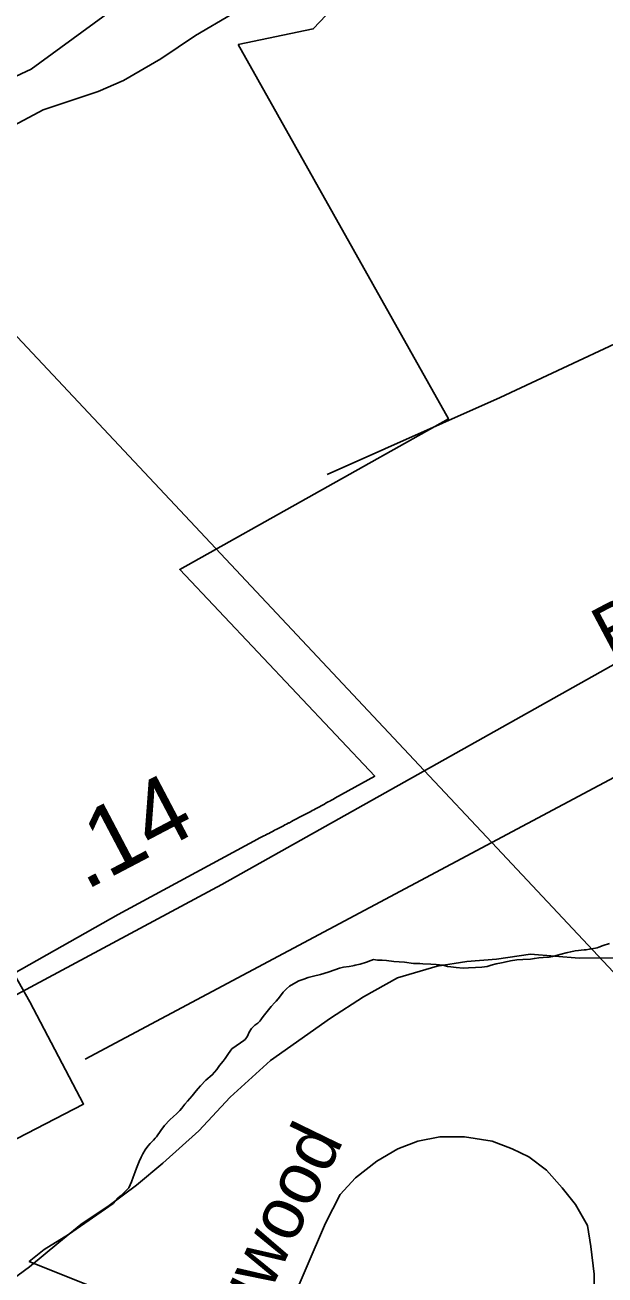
# Model space of a CAD drawing. Extents: x 2206922 to 2357709, y 510027 to 673830.
# Drawn here: x 2314831 to 2315883, y 599074 to 601344 of the extents above; entities that cross this region are included whole.
import ezdxf

# ---------------------------------------------------------------- set-up
doc = ezdxf.new("R2010")
doc.units = 0
for name, color, linetype in [('Exist Boundary Political City Limit New', 7, 'Continuous'), ('Exist Boundary Political Urban Extension UEB', 7, 'Continuous'), ('Exist Hydrographic Creek Single Shore', 7, 'Continuous'), ('Exist Hydrographic Misc Water Feature', 7, 'Continuous'), ('Exist Road Non-System Type 51', 7, 'Continuous'), ('Exist Road Non-System Type 51 Label', 7, 'Continuous'), ('Exist Road Secondary Mileage Hundredths English Label', 7, 'Continuous'), ('Exist Road Secondary Type 51 Attributed', 7, 'Continuous'), ('Exist Road Secondary Type 51 Label', 7, 'Continuous'), ('Exist Utilities Electrical Transmission Line', 7, 'Continuous'), ('Map Preparation Boundary City Limit Buffer Line', 7, 'Continuous')]:
    doc.layers.add(name, color=color, linetype=linetype)

msp = doc.modelspace()

# ---------------------------------------------------------------- linework, layer by layer
at = {"layer": 'Exist Boundary Political City Limit New'}
for points in [[(2315217.5, 601308.5), (2315353.8, 601336.8), (2315595.8, 601592.2)], [(2314764.8, 599295.4), (2314937.2, 599384.4), (2314839.5, 599569.9), (2314810.8, 599621.7), (2315000, 599728.6), (2315253, 599865.6), (2315255.8, 599867.1), (2315258.2, 599868.3), (2315260.8, 599869.7), (2315264.2, 599871.4), (2315267, 599872.8), (2315267.8, 599873.2), (2315268.8, 599873.7), (2315270.5, 599874.6), (2315274.2, 599876.5), (2315275.2, 599877.1), (2315278.5, 599878.8), (2315281.2, 599880.1), (2315283.8, 599881.5), (2315286.5, 599882.9), (2315289.2, 599884.3), (2315292.8, 599886.1), (2315296.2, 599887.8), (2315299.8, 599889.8), (2315302.5, 599891.2), (2315305.2, 599892.6), (2315308.2, 599894.2), (2315309.2, 599894.8), (2315310.5, 599895.3), (2315314.2, 599897.2), (2315317.5, 599899.1), (2315321, 599900.9), (2315324.5, 599902.8), (2315328, 599904.6), (2315331.2, 599906.3), (2315332, 599906.8), (2315332.8, 599907.1), (2315335.2, 599908.4), (2315338.8, 599910.3), (2315342.5, 599912.2), (2315345.8, 599914.1), (2315349.2, 599915.9), (2315352, 599917.3), (2315354.8, 599918.8), (2315358, 599920.7), (2315361.8, 599922.5), (2315365.2, 599924.4), (2315368, 599925.9), (2315370.5, 599927.2), (2315374, 599929.2), (2315377.2, 599931.1), (2315380.8, 599933), (2315384, 599934.6), (2315386, 599935.9), (2315387.2, 599936.5), (2315388.2, 599937.1), (2315390.5, 599938.2), (2315393.2, 599939.8), (2315465.5, 599979.9), (2315111.5, 600355.1), (2315599, 600628.7), (2315217.5, 601308.5)], [(2315891.5, 599676.1), (2315879.8, 599672.1), (2315872.2, 599669.2), (2315868.8, 599667.9), (2315866, 599667.3), (2315854.8, 599665.4), (2315849.2, 599664.6), (2315845.2, 599664.5), (2315840, 599664), (2315835.2, 599663.4), (2315829, 599662.6), (2315821, 599660.8), (2315815.8, 599659.6), (2315812.8, 599658.9), (2315803.5, 599656.7), (2315797, 599655), (2315787.8, 599652.6), (2315782, 599651.2), (2315771, 599650.3), (2315763.5, 599650), (2315755.2, 599648.8), (2315747.8, 599647.4), (2315734.2, 599646.9)], [(2315734.2, 599646.9), (2315723.5, 599646.2), (2315712, 599644.6), (2315703.8, 599642.9), (2315695.2, 599640.8), (2315686, 599638.9), (2315676.5, 599636.3), (2315669.5, 599634.1), (2315660, 599633.1), (2315648, 599632.6), (2315635.5, 599631.9), (2315625.8, 599631.1), (2315613, 599632.6), (2315603.8, 599633.3), (2315597.2, 599634), (2315589.2, 599636.4), (2315577, 599637.9), (2315567, 599638.6), (2315552.8, 599639.1), (2315547, 599639.4), (2315535.8, 599639.9), (2315519.5, 599641.9), (2315500, 599643.2), (2315487, 599644.8), (2315479.2, 599645.4), (2315477.2, 599645.5), (2315470.5, 599645.9), (2315463.2, 599646.6), (2315458.2, 599644.9), (2315450.2, 599642), (2315439, 599638.7), (2315432.8, 599637.3), (2315430, 599636.7), (2315428.2, 599635.9), (2315425.8, 599635.6), (2315419.2, 599634.4), (2315408.5, 599632.7), (2315401.8, 599631.3), (2315393, 599627.9), (2315380.8, 599623.6), (2315367.2, 599619.5), (2315354.2, 599616.5), (2315344.8, 599614.1), (2315336.5, 599611.2), (2315327.5, 599607.9), (2315317.8, 599602.8), (2315311, 599598.6), (2315305.5, 599593.6), (2315299.5, 599587.4), (2315294.5, 599581), (2315290.5, 599575.3), (2315286.8, 599571.2), (2315284.2, 599568.6), (2315277.5, 599561.4), (2315265.5, 599546.2), (2315261.2, 599540.7), (2315259, 599537.6), (2315256.8, 599534.9), (2315253.2, 599531.5), (2315248, 599527.4), (2315241.8, 599521.8), (2315237.8, 599514.9), (2315234.8, 599507.9), (2315230.2, 599501.6), (2315228, 599499.6), (2315221.8, 599495.4), (2315214, 599490.3), (2315206.2, 599484.6), (2315200, 599476.4), (2315194, 599467.3), (2315190.5, 599462.5), (2315184, 599454.1), (2315178.8, 599447.2), (2315170.5, 599437.4), (2315159, 599427.9), (2315149.5, 599417.4), (2315145.2, 599412.7), (2315141.2, 599408.3), (2315134, 599399.1), (2315126, 599389.9), (2315121, 599383.9), (2315115.5, 599377.1), (2315111.8, 599372.6), (2315105.5, 599366.4), (2315100, 599361.8), (2315093.5, 599356), (2315084, 599345.2), (2315077.5, 599336.1), (2315069.5, 599324.9), (2315067, 599322.3), (2315063.8, 599318.9), (2315061.5, 599316.3), (2315058, 599312.7), (2315054, 599307.9), (2315049, 599301.1), (2315044.8, 599294.1), (2315041.5, 599288.2), (2315038, 599279.9), (2315033.2, 599268.2)], [(2315033.2, 599268.2), (2315030.8, 599261), (2315027.2, 599251.4), (2315023.8, 599243.4), (2315019, 599232), (2315009, 599222.2), (2315003.8, 599217.2), (2314999.2, 599213.6), (2314990.8, 599204), (2314910, 599147.7), (2314865.8, 599120.3), (2314838.5, 599098.4), (2315000, 599033.6)]]:
    msp.add_lwpolyline(points, dxfattribs=at)
at = {"layer": 'Exist Boundary Political Urban Extension UEB'}
msp.add_line((2314940.3, 599466.1), (2315677.7, 599859.3), dxfattribs=at)
msp.add_lwpolyline([(2315677.7, 599859.3), (2317064.3, 600598.7), (2317262.5, 600726.1), (2317460.7, 600896), (2317559.8, 600980.9), (2317638.9, 601007.3)], dxfattribs=at)
at = {"layer": 'Exist Hydrographic Creek Single Shore'}
msp.add_lwpolyline([(2311990.9, 599754.9), (2312158.1, 599917.9), (2312264.1, 600086.2), (2312330.1, 600220.1), (2312337.1, 600292.6), (2312394.1, 600478.7), (2312443.1, 600552.9), (2312533.1, 600654.9), (2312699.2, 600730.5), (2313156.3, 600827.8), (2313713.2, 600883.2), (2314403.2, 601058.7), (2314842.2, 601263.5), (2315140.1, 601482.3), (2315362.2, 601684.9), (2315989.3, 602291.1), (2316112.3, 602456.9), (2316218.3, 602658.1)], dxfattribs=at)
at = {"layer": 'Exist Hydrographic Misc Water Feature'}
for points in [[(2315206.4, 601363.3), (2315140.3, 601325), (2315077.2, 601282.2), (2315009.5, 601243.3), (2314963.6, 601223.1), (2314864.1, 601189.7), (2314810.6, 601161.3)], [(2315379.2, 600527.8), (2315693.2, 600667.2), (2316023.7, 600822.6), (2316137.5, 600647.7), (2316281.9, 600419.6), (2316392.8, 600468.6), (2316464.4, 600367.4), (2316517.3, 600294.1), (2316529.8, 600224.5), (2316532.4, 600158.4), (2316533.3, 600086.5), (2316532, 600012.5), (2316538.4, 599956.4), (2316537, 599910.3), (2316535.3, 599874.5), (2316531.6, 599864.5), (2316525.5, 599846.3), (2316520.1, 599826.5), (2316511.9, 599808.3), (2316502.1, 599792.3)], [(2315902.5, 599649.8), (2315836.1, 599649.2), (2315748.1, 599656.4), (2315686.2, 599647.4), (2315632.3, 599643), (2315578.7, 599634.5), (2315506.8, 599613.7), (2315445.3, 599579.1), (2315385.4, 599540.3), (2315276.5, 599463.4), (2315203.3, 599396.6), (2315146.1, 599335.8), (2315080.7, 599277.1), (2315033.1, 599236.8), (2314983.7, 599200.1), (2314932, 599165.7), (2314892.2, 599133.1), (2314838.9, 599088.8), (2314783.1, 599048.2)]]:
    msp.add_lwpolyline(points, dxfattribs=at)
at = {"layer": 'Exist Road Non-System Type 51'}
msp.add_lwpolyline([(2315863.7, 599041), (2315863.7, 599075.2), (2315857.7, 599125.6), (2315851.6, 599163.9), (2315829.5, 599202.2), (2315805.3, 599232.4), (2315777.1, 599264.6), (2315744.9, 599288.8), (2315714.7, 599302.9), (2315678.4, 599317), (2315628.1, 599325.1), (2315583.8, 599325.1), (2315543.5, 599317), (2315507.3, 599302.9), (2315469, 599280.8), (2315430.7, 599250.5), (2315402.6, 599220.3), (2315376.4, 599167.9), (2315305.9, 599004.7)], dxfattribs=at)
at = {"layer": 'Exist Road Secondary Type 51 Attributed'}
msp.add_lwpolyline([(2314159.6, 598682.7), (2314229.8, 598920.6), (2314282.7, 599056.4), (2314334.4, 599165), (2314387.3, 599243.2), (2314464.1, 599335.9), (2314522.4, 599391.6), (2314612.4, 599464.4), (2314748.6, 599547.3), (2315188.1, 599783.2), (2316689.5, 600626.2), (2317256.4, 600939.2), (2317454.5, 601038.4), (2317675.4, 601126), (2317883, 601204.2), (2317991.6, 601263.2), (2318258.2, 601461.5), (2318357.3, 601541.5), (2318498.2, 601663.5)], dxfattribs=at)
at = {"layer": 'Exist Utilities Electrical Transmission Line'}
for p, q in [((2314597.2, 601011.4), (2315555, 599990.2)), ((2315555, 599990.2), (2315677.7, 599859.3)), ((2315677.7, 599859.3), (2316288, 599208.6))]:
    msp.add_line(p, q, dxfattribs=at)
at = {"layer": 'Map Preparation Boundary City Limit Buffer Line'}
for points in [[(2315217.5, 601308.5), (2315353.8, 601336.8), (2315595.8, 601592.2)], [(2314764.8, 599295.4), (2314937.2, 599384.4), (2314839.5, 599569.9), (2314810.8, 599621.7), (2315000, 599728.6), (2315253, 599865.6), (2315255.8, 599867.1), (2315258.2, 599868.3), (2315260.8, 599869.7), (2315264.2, 599871.4), (2315267, 599872.8), (2315267.8, 599873.2), (2315268.8, 599873.7), (2315270.5, 599874.6), (2315274.2, 599876.5), (2315275.2, 599877.1), (2315278.5, 599878.8), (2315281.2, 599880.1), (2315283.8, 599881.5), (2315286.5, 599882.9), (2315289.2, 599884.3), (2315292.8, 599886.1), (2315296.2, 599887.8), (2315299.8, 599889.8), (2315302.5, 599891.2), (2315305.2, 599892.6), (2315308.2, 599894.2), (2315309.2, 599894.8), (2315310.5, 599895.3), (2315314.2, 599897.2), (2315317.5, 599899.1), (2315321, 599900.9), (2315324.5, 599902.8), (2315328, 599904.6), (2315331.2, 599906.3), (2315332, 599906.8), (2315332.8, 599907.1), (2315335.2, 599908.4), (2315338.8, 599910.3), (2315342.5, 599912.2), (2315345.8, 599914.1), (2315349.2, 599915.9), (2315352, 599917.3), (2315354.8, 599918.8), (2315358, 599920.7), (2315361.8, 599922.5), (2315365.2, 599924.4), (2315368, 599925.9), (2315370.5, 599927.2), (2315374, 599929.2), (2315377.2, 599931.1), (2315380.8, 599933), (2315384, 599934.6), (2315386, 599935.9), (2315387.2, 599936.5), (2315388.2, 599937.1), (2315390.5, 599938.2), (2315393.2, 599939.8), (2315465.5, 599979.9), (2315111.5, 600355.1), (2315599, 600628.7), (2315217.5, 601308.5)], [(2315891.5, 599676.1), (2315879.8, 599672.1), (2315872.2, 599669.2), (2315868.8, 599667.9), (2315866, 599667.3), (2315854.8, 599665.4), (2315849.2, 599664.6), (2315845.2, 599664.5), (2315840, 599664), (2315835.2, 599663.4), (2315829, 599662.6), (2315821, 599660.8), (2315815.8, 599659.6), (2315812.8, 599658.9), (2315803.5, 599656.7), (2315797, 599655), (2315787.8, 599652.6), (2315782, 599651.2), (2315771, 599650.3), (2315763.5, 599650), (2315755.2, 599648.8), (2315747.8, 599647.4), (2315734.2, 599646.9)], [(2315734.2, 599646.9), (2315723.5, 599646.2), (2315712, 599644.6), (2315703.8, 599642.9), (2315695.2, 599640.8), (2315686, 599638.9), (2315676.5, 599636.3), (2315669.5, 599634.1), (2315660, 599633.1), (2315648, 599632.6), (2315635.5, 599631.9), (2315625.8, 599631.1), (2315613, 599632.6), (2315603.8, 599633.3), (2315597.2, 599634), (2315589.2, 599636.4), (2315577, 599637.9), (2315567, 599638.6), (2315552.8, 599639.1), (2315547, 599639.4), (2315535.8, 599639.9), (2315519.5, 599641.9), (2315500, 599643.2), (2315487, 599644.8), (2315479.2, 599645.4), (2315477.2, 599645.5), (2315470.5, 599645.9), (2315463.2, 599646.6), (2315458.2, 599644.9), (2315450.2, 599642), (2315439, 599638.7), (2315432.8, 599637.3), (2315430, 599636.7), (2315428.2, 599635.9), (2315425.8, 599635.6), (2315419.2, 599634.4), (2315408.5, 599632.7), (2315401.8, 599631.3), (2315393, 599627.9), (2315380.8, 599623.6), (2315367.2, 599619.5), (2315354.2, 599616.5), (2315344.8, 599614.1), (2315336.5, 599611.2), (2315327.5, 599607.9), (2315317.8, 599602.8), (2315311, 599598.6), (2315305.5, 599593.6), (2315299.5, 599587.4), (2315294.5, 599581), (2315290.5, 599575.3), (2315286.8, 599571.2), (2315284.2, 599568.6), (2315277.5, 599561.4), (2315265.5, 599546.2), (2315261.2, 599540.7), (2315259, 599537.6), (2315256.8, 599534.9), (2315253.2, 599531.5), (2315248, 599527.4), (2315241.8, 599521.8), (2315237.8, 599514.9), (2315234.8, 599507.9), (2315230.2, 599501.6), (2315228, 599499.6), (2315221.8, 599495.4), (2315214, 599490.3), (2315206.2, 599484.6), (2315200, 599476.4), (2315194, 599467.3), (2315190.5, 599462.5), (2315184, 599454.1), (2315178.8, 599447.2), (2315170.5, 599437.4), (2315159, 599427.9), (2315149.5, 599417.4), (2315145.2, 599412.7), (2315141.2, 599408.3), (2315134, 599399.1), (2315126, 599389.9), (2315121, 599383.9), (2315115.5, 599377.1), (2315111.8, 599372.6), (2315105.5, 599366.4), (2315100, 599361.8), (2315093.5, 599356), (2315084, 599345.2), (2315077.5, 599336.1), (2315069.5, 599324.9), (2315067, 599322.3), (2315063.8, 599318.9), (2315061.5, 599316.3), (2315058, 599312.7), (2315054, 599307.9), (2315049, 599301.1), (2315044.8, 599294.1), (2315041.5, 599288.2), (2315038, 599279.9), (2315033.2, 599268.2)], [(2315033.2, 599268.2), (2315030.8, 599261), (2315027.2, 599251.4), (2315023.8, 599243.4), (2315019, 599232), (2315009, 599222.2), (2315003.8, 599217.2), (2314999.2, 599213.6), (2314990.8, 599204), (2314910, 599147.7), (2314865.8, 599120.3), (2314838.5, 599098.4), (2315000, 599033.6)]]:
    msp.add_lwpolyline(points, dxfattribs=at)

# ---------------------------------------------------------------- texts
at = {"layer": 'Exist Road Non-System Type 51 Label'}
msp.add_text('Hardingwood', height=95, rotation=64.0559, dxfattribs=at).set_placement((2315082.1, 598645.1))
at = {"layer": 'Exist Road Secondary Mileage Hundredths English Label'}
msp.add_text('.14', height=125, rotation=27.7369, dxfattribs=at).set_placement((2314940.1, 599771.5))
at = {"layer": 'Exist Road Secondary Type 51 Label'}
msp.add_text('Best', height=95, rotation=27.9448, dxfattribs=at).set_placement((2315894, 600190.3))

doc.saveas('drawing.dxf')
